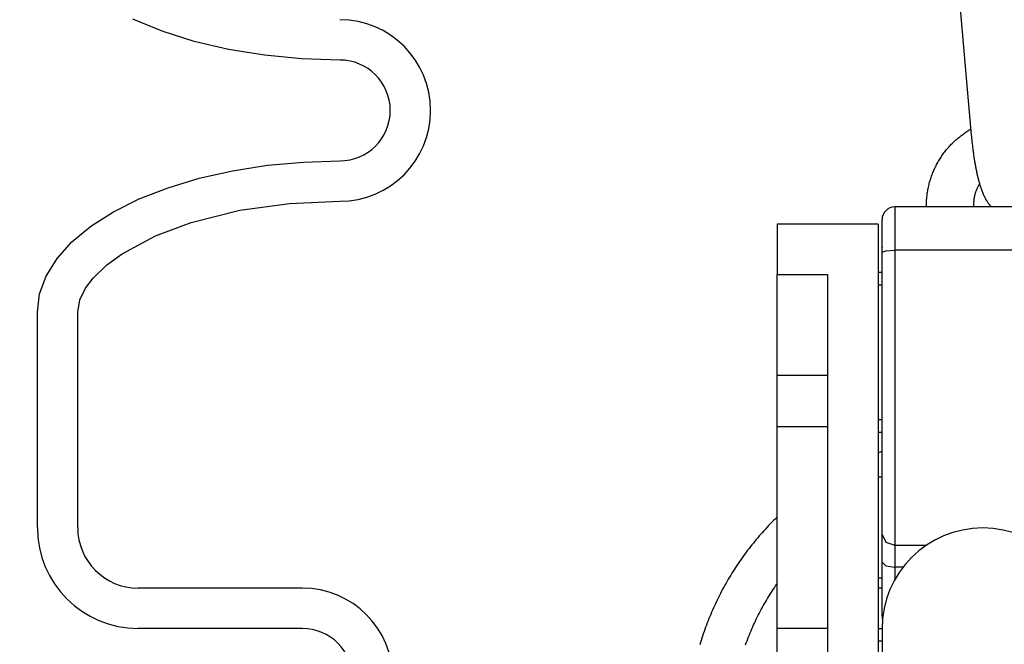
# Model space of a CAD drawing. Extents: x -169 to 2224, y 0 to 2796.
# Tile 362 of 530: x 1793.05 to 1795.49, y 974.7 to 976.25. Entities that reach past the tile are written whole.
import ezdxf

# ---------------------------------------------------------------- set-up
doc = ezdxf.new("R2010")
doc.units = 0
doc.header["$MEASUREMENT"] = 0
doc.header["$PDSIZE"] = 1
doc.layers.get('DEFPOINTS').update_dxf_attribs({"linetype": 'CONTINUOUS'})
doc.layers.add('DIM', color=3, linetype='CONTINUOUS')
doc.layers.add('SPILL-BUCKET', color=1, linetype='CONTINUOUS')
doc.styles.add('SIMPLEX', font='simplex')
doc.dimstyles.new('DIM64', dxfattribs={"dimscale": 64, "dimtxt": 0.09375, "dimasz": 0.09375, "dimexe": 0.0625, "dimexo": 0.0625, "dimgap": 0.046875, "dimtad": 1, "dimdec": 4, "dimzin": 3, "dimdsep": 46, "dimlunit": 4, "dimtxsty": 'SIMPLEX', "dimcen": 0, "dimclrd": 256, "dimclre": 256, "dimclrt": 256, "dimadec": 0, "dimazin": 0, "dimtfac": 1, "dimtdec": 4, "dimtmove": 0, "dimatfit": 3, "dimfxl": 1, "dimfrac": 2, "dimtolj": 1, "dimtzin": 0, "dimarcsym": 0})

# ---------------------------------------------------------------- blocks, each defined once
blk = doc.blocks.new('*D48')
at = {"layer": 'DEFPOINTS', "color": 0, "transparency": 16777216}
for p in [(2031.7725, 978.296), (1368.5472, 978.0147), (2031.7725, 700.5233)]:
    blk.add_point(p, dxfattribs=at)
at = {"layer": 'DIM', "lineweight": -2, "transparency": 16777216}
for p, q in [((2031.7725, 974.296), (2031.7725, 696.5233)), ((1368.5472, 974.0147), (1368.5472, 696.5233)), ((1374.5472, 700.5233), (2025.7725, 700.5233))]:
    blk.add_line(p, q, dxfattribs=at)
at = {"layer": 'DIM', "transparency": 16777216}
for points in [[(1374.5472, 701.5233), (1374.5472, 699.5233), (1368.5472, 700.5233)], [(2025.7725, 701.5233), (2025.7725, 699.5233), (2031.7725, 700.5233)]]:
    blk.add_solid(points, dxfattribs=at)
at = {"layer": 'DIM', "transparency": 16777216, "insert": (1700.1599, 708.0947), "char_height": 6, "attachment_point": 5, "style": 'SIMPLEX'}
blk.add_mtext('\\A1;55\'-3 1/4" (F.V. TANK SLAB)', dxfattribs=at)

msp = doc.modelspace()

# ---------------------------------------------------------------- linework, layer by layer
at = {"layer": 'SPILL-BUCKET', "color": 1}
for p, q in [((1795.37973, 976.32399), (1795.41125, 975.96406)), ((1795.39243, 975.96766), (1795.39499, 975.96943)), ((1795.39499, 975.96943), (1795.39757, 975.97116)), ((1795.39757, 975.97116), (1795.40017, 975.97285)), ((1795.40017, 975.97285), (1795.4028, 975.97451)), ((1795.4028, 975.97451), (1795.40545, 975.97613)), ((1795.40545, 975.97613), (1795.40813, 975.97771)), ((1795.40813, 975.97771), (1795.41082, 975.97925)), ((1795.36388, 975.94364), (1795.3661, 975.94583)), ((1795.3661, 975.94583), (1795.36835, 975.94798)), ((1795.36835, 975.94798), (1795.37063, 975.95011)), ((1795.37063, 975.95011), (1795.37294, 975.9522)), ((1795.37294, 975.9522), (1795.37528, 975.95425)), ((1795.37528, 975.95425), (1795.37764, 975.95627)), ((1795.37764, 975.95627), (1795.38004, 975.95826)), ((1795.38004, 975.95826), (1795.38247, 975.96021)), ((1795.38247, 975.96021), (1795.38492, 975.96213)), ((1795.38492, 975.96213), (1795.38739, 975.96401)), ((1795.38739, 975.96401), (1795.3899, 975.96585)), ((1795.3899, 975.96585), (1795.39243, 975.96766)), ((1795.41125, 975.96406), (1795.41139, 975.96258)), ((1795.41139, 975.96258), (1795.41152, 975.96109)), ((1795.41152, 975.96109), (1795.41178, 975.95827)), ((1795.41178, 975.95827), (1795.41205, 975.95546)), ((1795.41205, 975.95546), (1795.41232, 975.95265)), ((1795.41232, 975.95265), (1795.41261, 975.94985)), ((1795.41261, 975.94985), (1795.4129, 975.94705)), ((1795.4129, 975.94705), (1795.4132, 975.94426)), ((1795.34349, 975.92007), (1795.34538, 975.92256)), ((1795.34538, 975.92256), (1795.3473, 975.92502)), ((1795.3473, 975.92502), (1795.34925, 975.92745)), ((1795.34925, 975.92745), (1795.35124, 975.92985)), ((1795.35124, 975.92985), (1795.35327, 975.93222)), ((1795.35327, 975.93222), (1795.35533, 975.93457)), ((1795.35533, 975.93457), (1795.35741, 975.93688)), ((1795.35741, 975.93688), (1795.35954, 975.93917)), ((1795.35954, 975.93917), (1795.36169, 975.94142)), ((1795.36169, 975.94142), (1795.36388, 975.94364)), ((1795.4132, 975.94426), (1795.41351, 975.94148)), ((1795.41351, 975.94148), (1795.41382, 975.93871)), ((1795.41382, 975.93871), (1795.41415, 975.93594)), ((1795.41415, 975.93594), (1795.41448, 975.93319)), ((1795.41448, 975.93319), (1795.41482, 975.93044)), ((1795.41482, 975.93044), (1795.41516, 975.9277)), ((1795.41516, 975.9277), (1795.41552, 975.92497)), ((1795.41552, 975.92497), (1795.41588, 975.92226)), ((1795.41588, 975.92226), (1795.41625, 975.91955)), ((1795.32665, 975.89379), (1795.32817, 975.89653)), ((1795.32817, 975.89653), (1795.32972, 975.89924)), ((1795.32972, 975.89924), (1795.33131, 975.90193)), ((1795.33131, 975.90193), (1795.33294, 975.9046)), ((1795.33294, 975.9046), (1795.3346, 975.90724)), ((1795.3346, 975.90724), (1795.33631, 975.90985)), ((1795.33631, 975.90985), (1795.33805, 975.91245)), ((1795.33805, 975.91245), (1795.33983, 975.91502)), ((1795.33983, 975.91502), (1795.34164, 975.91756)), ((1795.34164, 975.91756), (1795.34349, 975.92007)), ((1795.41625, 975.91955), (1795.41663, 975.91686)), ((1795.41663, 975.91686), (1795.41701, 975.91418)), ((1795.41701, 975.91418), (1795.4174, 975.91151)), ((1795.4174, 975.91151), (1795.41781, 975.90886)), ((1795.41781, 975.90886), (1795.41821, 975.90622)), ((1795.41821, 975.90622), (1795.41863, 975.90359)), ((1795.41863, 975.90359), (1795.41905, 975.90098)), ((1795.41905, 975.90098), (1795.41948, 975.89838)), ((1795.41948, 975.89838), (1795.41992, 975.8958)), ((1795.31598, 975.8712), (1795.31717, 975.87408)), ((1795.31717, 975.87408), (1795.3184, 975.87696)), ((1795.3184, 975.87696), (1795.31968, 975.87981)), ((1795.31968, 975.87981), (1795.32099, 975.88265)), ((1795.32099, 975.88265), (1795.32235, 975.88547)), ((1795.32235, 975.88547), (1795.32374, 975.88826)), ((1795.32374, 975.88826), (1795.32518, 975.89104)), ((1795.32518, 975.89104), (1795.32665, 975.89379)), ((1795.41992, 975.8958), (1795.42036, 975.89323)), ((1795.42036, 975.89323), (1795.42082, 975.89068)), ((1795.42082, 975.89068), (1795.42128, 975.88814)), ((1795.42128, 975.88814), (1795.42175, 975.88562)), ((1795.42175, 975.88562), (1795.42222, 975.88311)), ((1795.42222, 975.88311), (1795.42271, 975.88063)), ((1795.42271, 975.88063), (1795.4232, 975.87815)), ((1795.4232, 975.87815), (1795.4237, 975.8757)), ((1795.4237, 975.8757), (1795.42421, 975.87326)), ((1795.42421, 975.87326), (1795.42473, 975.87084)), ((1795.30714, 975.8445), (1795.30795, 975.84752)), ((1795.30795, 975.84752), (1795.30881, 975.85052)), ((1795.30881, 975.85052), (1795.3097, 975.85352)), ((1795.3097, 975.85352), (1795.31064, 975.8565)), ((1795.31064, 975.8565), (1795.31163, 975.85947)), ((1795.31163, 975.85947), (1795.31265, 975.86242)), ((1795.31265, 975.86242), (1795.31372, 975.86536)), ((1795.31372, 975.86536), (1795.31483, 975.86829)), ((1795.31483, 975.86829), (1795.31598, 975.8712)), ((1795.42473, 975.87084), (1795.42526, 975.86843)), ((1795.42526, 975.86843), (1795.42579, 975.86605)), ((1795.42579, 975.86605), (1795.42634, 975.86367)), ((1795.42634, 975.86367), (1795.42689, 975.86132)), ((1795.42689, 975.86132), (1795.42746, 975.85897)), ((1795.42746, 975.85897), (1795.42803, 975.85665)), ((1795.42803, 975.85665), (1795.42862, 975.85433)), ((1795.42862, 975.85433), (1795.42922, 975.85203)), ((1795.42922, 975.85203), (1795.42983, 975.84974)), ((1795.42983, 975.84974), (1795.43046, 975.84747)), ((1795.43046, 975.84747), (1795.4311, 975.84519)), ((1795.30221, 975.81999), (1795.30267, 975.82308)), ((1795.30267, 975.82308), (1795.30318, 975.82616)), ((1795.30318, 975.82616), (1795.30373, 975.82924)), ((1795.30373, 975.82924), (1795.30432, 975.83231)), ((1795.30432, 975.83231), (1795.30496, 975.83537)), ((1795.30496, 975.83537), (1795.30564, 975.83842)), ((1795.30564, 975.83842), (1795.30637, 975.84147)), ((1795.30637, 975.84147), (1795.30714, 975.8445)), ((1795.42197, 975.82156), (1795.42261, 975.82354)), ((1795.42261, 975.82354), (1795.42329, 975.82551)), ((1795.42329, 975.82551), (1795.42402, 975.82746)), ((1795.42402, 975.82746), (1795.42478, 975.82939)), ((1795.42478, 975.82939), (1795.42558, 975.83131)), ((1795.42558, 975.83131), (1795.42643, 975.8332)), ((1795.42643, 975.8332), (1795.42731, 975.83508)), ((1795.42731, 975.83508), (1795.42823, 975.83694)), ((1795.42823, 975.83694), (1795.42919, 975.83878)), ((1795.42919, 975.83878), (1795.4302, 975.84059)), ((1795.4302, 975.84059), (1795.43169, 975.84314)), ((1795.4311, 975.84519), (1795.43175, 975.84294)), ((1795.43175, 975.84294), (1795.43243, 975.84068)), ((1795.43243, 975.84068), (1795.43312, 975.83844)), ((1795.43312, 975.83844), (1795.43384, 975.83618)), ((1795.43384, 975.83618), (1795.43457, 975.83395)), ((1795.43457, 975.83395), (1795.43534, 975.83168)), ((1795.43534, 975.83168), (1795.43612, 975.82944)), ((1795.43612, 975.82944), (1795.43695, 975.82714)), ((1795.43695, 975.82714), (1795.4378, 975.82488)), ((1795.4378, 975.82488), (1795.43872, 975.82255)), ((1795.30022, 975.79821), (1795.30037, 975.80133)), ((1795.30037, 975.80133), (1795.30056, 975.80445)), ((1795.30056, 975.80445), (1795.3008, 975.80757)), ((1795.3008, 975.80757), (1795.30109, 975.81068)), ((1795.30109, 975.81068), (1795.30142, 975.81378)), ((1795.30142, 975.81378), (1795.30179, 975.81689)), ((1795.30179, 975.81689), (1795.30221, 975.81999)), ((1795.41759, 975.79696), (1795.41772, 975.79905)), ((1795.41772, 975.79905), (1795.41789, 975.80113)), ((1795.41789, 975.80113), (1795.41811, 975.80321)), ((1795.41811, 975.80321), (1795.41837, 975.80529)), ((1795.41837, 975.80529), (1795.41867, 975.80736)), ((1795.41867, 975.80736), (1795.41901, 975.80942)), ((1795.41901, 975.80942), (1795.4194, 975.81147)), ((1795.4194, 975.81147), (1795.41983, 975.81351)), ((1795.41983, 975.81351), (1795.4203, 975.81554)), ((1795.4203, 975.81554), (1795.42081, 975.81756)), ((1795.42081, 975.81756), (1795.42137, 975.81957)), ((1795.42137, 975.81957), (1795.42197, 975.82156)), ((1795.43872, 975.82255), (1795.43966, 975.82024)), ((1795.43966, 975.82024), (1795.44067, 975.81786)), ((1795.44067, 975.81786), (1795.44172, 975.81551)), ((1795.44172, 975.81551), (1795.44269, 975.81342)), ((1795.44269, 975.81342), (1795.44369, 975.81135)), ((1795.44369, 975.81135), (1795.44464, 975.80948)), ((1795.44464, 975.80948), (1795.44562, 975.80763)), ((1795.44562, 975.80763), (1795.44655, 975.80595)), ((1795.44655, 975.80595), (1795.44751, 975.80428)), ((1795.44751, 975.80428), (1795.44842, 975.80275)), ((1795.44842, 975.80275), (1795.44937, 975.80123)), ((1795.44937, 975.80123), (1795.45028, 975.79981)), ((1795.45028, 975.79981), (1795.45123, 975.79841)), ((1795.45123, 975.79841), (1795.45215, 975.79709)), ((1795.30003, 975.78884), (1795.30005, 975.79196)), ((1795.30005, 975.79196), (1795.30011, 975.79509)), ((1795.30011, 975.79509), (1795.30022, 975.79821)), ((1795.41746, 975.79277), (1795.41751, 975.79487)), ((1795.41747, 975.79068), (1795.41746, 975.79277)), ((1795.41751, 975.78858), (1795.41747, 975.79068)), ((1795.41751, 975.79487), (1795.41759, 975.79696)), ((1795.41762, 975.78617), (1795.41751, 975.78858)), ((1795.45215, 975.79709), (1795.4531, 975.79577)), ((1795.4531, 975.79577), (1795.45404, 975.79453)), ((1795.45404, 975.79453), (1795.45502, 975.79329)), ((1795.45502, 975.79329), (1795.45598, 975.79211)), ((1795.45598, 975.79211), (1795.45698, 975.79093)), ((1795.45698, 975.79093), (1795.45797, 975.7898)), ((1795.45797, 975.7898), (1795.459, 975.78868)), ((1795.459, 975.78868), (1795.46003, 975.7876)), ((1795.46003, 975.7876), (1795.46109, 975.78653)), ((1795.46109, 975.78653), (1795.46146, 975.78616))]:
    msp.add_line(p, q, dxfattribs=at)
at = {"layer": 'SPILL-BUCKET', "color": 1, "linetype": 'Continuous'}
for p, q in [((1793.40613, 976.22164), (1793.33361, 976.25164)), ((1793.4856, 976.19642), (1793.40613, 976.22164)), ((1793.57077, 976.17639), (1793.4856, 976.19642)), ((1793.66028, 976.16184), (1793.57077, 976.17639)), ((1793.75273, 976.15303), (1793.66028, 976.16184)), ((1793.84667, 976.15007), (1793.75273, 976.15303)), ((1793.66731, 975.88935), (1793.75633, 975.89751)), ((1793.75633, 975.89751), (1793.84667, 975.90024)), ((1793.49837, 975.85732), (1793.5809, 975.87589)), ((1793.5809, 975.87589), (1793.66731, 975.88935)), ((1793.42091, 975.83391), (1793.49837, 975.85732)), ((1793.34967, 975.806), (1793.42091, 975.83391)), ((1793.28567, 975.774), (1793.34967, 975.806)), ((1793.72205, 975.795), (1793.84667, 975.80031)), ((1793.22985, 975.73838), (1793.28567, 975.774)), ((1793.47833, 975.74761), (1793.59919, 975.77797)), ((1793.59919, 975.77797), (1793.72205, 975.795)), ((1793.18303, 975.69965), (1793.22985, 975.73838)), ((1793.39031, 975.71487), (1793.47833, 975.74761)), ((1794.93028, 975.74374), (1794.93028, 975.61882)), ((1795.18011, 975.74374), (1794.93028, 975.74374)), ((1795.18011, 975.74374), (1795.18011, 974.31172)), ((1793.3076, 975.67054), (1793.39031, 975.71487)), ((1793.14589, 975.65838), (1793.18303, 975.69965)), ((1793.11896, 975.61518), (1793.14589, 975.65838)), ((1793.26941, 975.64281), (1793.3076, 975.67054)), ((1793.23543, 975.61012), (1793.26941, 975.64281)), ((1793.10265, 975.57067), (1793.11896, 975.61518)), ((1793.21624, 975.58476), (1793.23543, 975.61012)), ((1794.93028, 974.2803), (1794.93028, 975.61882)), ((1794.93028, 975.61882), (1795.0552, 975.61882)), ((1795.0552, 975.61882), (1795.0552, 974.2803)), ((1793.20242, 975.55641), (1793.21624, 975.58476)), ((1793.09718, 975.5255), (1793.10265, 975.57067)), ((1793.19711, 975.5255), (1793.20242, 975.55641)), ((1793.09718, 974.99219), (1793.09718, 975.5255)), ((1793.19711, 974.99219), (1793.19711, 975.5255)), ((1795.0552, 975.369), (1794.93028, 975.369)), ((1795.0552, 975.24166), (1794.93028, 975.24166)), ((1793.75359, 974.84229), (1793.34701, 974.84229)), ((1793.75359, 974.74236), (1793.34701, 974.74236)), ((1794.93028, 974.74284), (1795.0552, 974.74284)), ((1795.18011, 974.74242), (1795.19011, 974.74242)), ((1795.19011, 974.71119), (1795.18011, 974.71119))]:
    msp.add_line(p, q, dxfattribs=at)
at = {"layer": 'SPILL-BUCKET', "linetype": 'Continuous'}
for p, q in [((1795.22133, 975.78617), (1795.22133, 975.77829)), ((1795.65853, 975.78617), (1795.22133, 975.78617)), ((1795.22133, 975.77829), (1795.22133, 975.75566)), ((1795.30006, 975.78617), (1795.30003, 975.78884)), ((1795.1901, 975.74903), (1795.1901, 975.75494)), ((1795.22133, 975.75566), (1795.22133, 975.72112)), ((1795.1901, 975.73206), (1795.1901, 975.74903)), ((1795.1901, 975.70616), (1795.1901, 975.73206)), ((1795.1901, 975.67459), (1795.1901, 975.70616)), ((1795.22133, 975.72112), (1795.22133, 975.67904)), ((1795.1901, 975.54024), (1795.1901, 975.68651)), ((1795.1901, 975.68651), (1795.1901, 975.68603)), ((1795.1901, 975.67459), (1795.19925, 975.67774)), ((1795.19925, 975.67774), (1795.22133, 975.67904)), ((1795.65853, 975.67904), (1795.22133, 975.67904)), ((1795.22133, 975.67904), (1795.22133, 975.58566)), ((1795.1901, 975.57388), (1795.1901, 975.67459)), ((1795.1901, 975.62388), (1795.18011, 975.62388)), ((1795.1901, 975.59265), (1795.18011, 975.59265)), ((1795.22133, 975.58566), (1795.22133, 975.49208)), ((1795.1901, 975.47313), (1795.1901, 975.57388)), ((1795.1901, 975.53784), (1795.1901, 975.54024)), ((1795.1901, 975.53394), (1795.1901, 975.53784)), ((1795.1901, 975.52655), (1795.1901, 975.53394)), ((1795.1901, 975.51713), (1795.1901, 975.52655)), ((1795.22133, 975.49208), (1795.22133, 975.39975)), ((1795.1901, 975.37435), (1795.1901, 975.47313)), ((1795.22133, 975.39975), (1795.22133, 975.31011)), ((1795.1901, 975.27948), (1795.1901, 975.37435)), ((1795.1901, 975.32699), (1795.1901, 975.33428)), ((1795.1901, 975.321), (1795.1901, 975.32699)), ((1795.1901, 975.31482), (1795.1901, 975.321)), ((1795.1901, 975.31133), (1795.1901, 975.31482)), ((1795.1901, 975.20869), (1795.1901, 975.31133)), ((1795.22133, 975.31011), (1795.22133, 975.22457)), ((1795.1901, 975.1904), (1795.1901, 975.27948)), ((1795.18011, 975.25968), (1795.1901, 975.25968)), ((1795.18011, 975.22845), (1795.1901, 975.22845)), ((1795.22133, 975.22457), (1795.22133, 975.14447)), ((1795.1901, 975.19925), (1795.1901, 975.20869)), ((1795.1901, 975.18336), (1795.1901, 975.19925)), ((1795.1901, 975.10886), (1795.1901, 975.1904)), ((1795.18995, 975.18089), (1795.18005, 975.17722)), ((1795.19008, 975.18094), (1795.18995, 975.18089)), ((1795.1901, 975.16259), (1795.1901, 975.18336)), ((1795.1901, 975.13687), (1795.1901, 975.16259)), ((1795.22133, 975.14447), (1795.22133, 975.07105)), ((1795.19011, 975.11717), (1795.18011, 975.11717)), ((1795.1901, 975.08404), (1795.1901, 975.13687)), ((1795.1901, 975.03649), (1795.1901, 975.10886)), ((1795.1901, 975.02537), (1795.1901, 975.08404)), ((1795.22133, 975.07105), (1795.22133, 975.00545)), ((1794.93026, 975.01841), (1794.92926, 975.01743)), ((1795.1901, 974.9747), (1795.1901, 975.03649)), ((1794.90909, 974.99702), (1794.90516, 974.99284)), ((1794.91306, 975.00117), (1794.90909, 974.99702)), ((1794.91706, 975.00528), (1794.91306, 975.00117)), ((1794.9211, 975.00936), (1794.91706, 975.00528)), ((1794.92516, 975.01341), (1794.9211, 975.00936)), ((1794.92926, 975.01743), (1794.92516, 975.01341)), ((1795.22133, 975.00545), (1795.22133, 974.94872)), ((1794.88598, 974.9715), (1794.88225, 974.96715)), ((1794.88975, 974.97583), (1794.88598, 974.9715)), ((1794.89355, 974.98013), (1794.88975, 974.97583)), ((1794.89739, 974.9844), (1794.89355, 974.98013)), ((1794.90126, 974.98864), (1794.89739, 974.9844)), ((1794.90516, 974.99284), (1794.90126, 974.98864)), ((1795.1901, 974.9747), (1795.19925, 974.95633)), ((1795.1901, 974.94461), (1795.1901, 974.9747)), ((1794.8641, 974.94493), (1794.86057, 974.9404)), ((1794.86766, 974.94943), (1794.8641, 974.94493)), ((1794.87125, 974.9539), (1794.86766, 974.94943)), ((1794.87488, 974.95835), (1794.87125, 974.9539)), ((1794.87855, 974.96276), (1794.87488, 974.95835)), ((1794.88225, 974.96715), (1794.87855, 974.96276)), ((1795.1901, 974.90623), (1795.1901, 974.94461)), ((1795.19925, 974.95633), (1795.22133, 974.94872)), ((1795.22133, 974.94872), (1795.3005, 974.94872)), ((1795.22133, 974.94872), (1795.22133, 974.92465)), ((1794.84684, 974.92202), (1794.84349, 974.91736)), ((1794.85022, 974.92665), (1794.84684, 974.92202)), ((1794.85363, 974.93126), (1794.85022, 974.92665)), ((1794.85708, 974.93585), (1794.85363, 974.93126)), ((1794.86057, 974.9404), (1794.85708, 974.93585)), ((1795.22133, 974.92465), (1795.22133, 974.89394)), ((1794.83049, 974.89845), (1794.82733, 974.89366)), ((1794.83368, 974.90321), (1794.83049, 974.89845)), ((1794.83691, 974.90795), (1794.83368, 974.90321)), ((1794.84018, 974.91267), (1794.83691, 974.90795)), ((1794.84349, 974.91736), (1794.84018, 974.91267)), ((1795.1901, 974.86211), (1795.1901, 974.90623)), ((1795.1901, 974.90623), (1795.19925, 974.89754)), ((1795.19925, 974.89754), (1795.22133, 974.89394)), ((1794.81508, 974.87426), (1794.81211, 974.86935)), ((1794.81808, 974.87914), (1794.81508, 974.87426)), ((1794.82113, 974.88401), (1794.81808, 974.87914)), ((1794.82421, 974.88884), (1794.82113, 974.88401)), ((1794.82733, 974.89366), (1794.82421, 974.88884)), ((1795.22133, 974.89394), (1795.22133, 974.87786)), ((1795.24206, 974.89394), (1795.22133, 974.89394)), ((1795.22133, 974.87786), (1795.22133, 974.86237)), ((1794.80063, 974.84948), (1794.79786, 974.84446)), ((1794.80344, 974.85448), (1794.80063, 974.84948)), ((1794.80629, 974.85946), (1794.80344, 974.85448)), ((1794.80918, 974.86441), (1794.80629, 974.85946)), ((1794.81211, 974.86935), (1794.80918, 974.86441)), ((1794.92344, 974.84328), (1794.92643, 974.84765)), ((1794.92643, 974.84765), (1794.92946, 974.852)), ((1794.92946, 974.852), (1794.93026, 974.85313)), ((1795.18011, 974.86734), (1795.19011, 974.86734)), ((1795.1901, 974.84015), (1795.1901, 974.86784)), ((1795.1901, 974.82503), (1795.1901, 974.86211)), ((1794.78717, 974.82415), (1794.7846, 974.81903)), ((1794.78978, 974.82926), (1794.78717, 974.82415)), ((1794.79244, 974.83435), (1794.78978, 974.82926)), ((1794.79513, 974.83941), (1794.79244, 974.83435)), ((1794.79786, 974.84446), (1794.79513, 974.83941)), ((1794.90905, 974.82105), (1794.91185, 974.82554)), ((1794.91185, 974.82554), (1794.91469, 974.83002)), ((1794.91469, 974.83002), (1794.91757, 974.83446)), ((1794.91757, 974.83446), (1794.92049, 974.83888)), ((1794.92049, 974.83888), (1794.92344, 974.84328)), ((1795.18476, 974.84229), (1795.17977, 974.84229)), ((1795.18976, 974.84229), (1795.18476, 974.84229)), ((1795.1901, 974.8369), (1795.1901, 974.84015)), ((1795.1901, 974.79701), (1795.1901, 974.82503)), ((1794.77472, 974.79832), (1794.77235, 974.7931)), ((1794.77713, 974.80353), (1794.77472, 974.79832)), ((1794.77958, 974.80871), (1794.77713, 974.80353)), ((1794.78207, 974.81388), (1794.77958, 974.80871)), ((1794.7846, 974.81903), (1794.78207, 974.81388)), ((1794.89306, 974.7936), (1794.89563, 974.79823)), ((1794.89563, 974.79823), (1794.89823, 974.80284)), ((1794.89823, 974.80284), (1794.90088, 974.80743)), ((1794.90088, 974.80743), (1794.90357, 974.81199)), ((1794.90357, 974.81199), (1794.90629, 974.81653)), ((1794.90629, 974.81653), (1794.90905, 974.82105)), ((1794.76549, 974.77732), (1794.76329, 974.77202)), ((1794.76774, 974.7826), (1794.76549, 974.77732)), ((1794.77002, 974.78786), (1794.76774, 974.7826)), ((1794.77235, 974.7931), (1794.77002, 974.78786)), ((1794.88082, 974.77013), (1794.88319, 974.77487)), ((1794.88319, 974.77487), (1794.8856, 974.77958)), ((1794.8856, 974.77958), (1794.88804, 974.78428)), ((1794.88804, 974.78428), (1794.89053, 974.78895)), ((1794.89053, 974.78895), (1794.89306, 974.7936)), ((1795.1901, 974.77957), (1795.1901, 974.79701)), ((1795.1901, 974.77365), (1795.1901, 974.77957)), ((1794.75489, 974.75067), (1794.7529, 974.7453)), ((1794.75693, 974.75603), (1794.75489, 974.75067)), ((1794.75901, 974.76138), (1794.75693, 974.75603)), ((1794.76113, 974.76671), (1794.75901, 974.76138)), ((1794.76329, 974.77202), (1794.76113, 974.76671)), ((1794.86959, 974.74616), (1794.87175, 974.75099)), ((1794.87175, 974.75099), (1794.87396, 974.75581)), ((1794.87396, 974.75581), (1794.8762, 974.7606)), ((1794.8762, 974.7606), (1794.87849, 974.76537)), ((1794.87849, 974.76537), (1794.88082, 974.77013)), ((1794.74717, 974.72907), (1794.74535, 974.72363)), ((1794.74904, 974.73449), (1794.74717, 974.72907)), ((1794.75095, 974.7399), (1794.74904, 974.73449)), ((1794.7529, 974.7453), (1794.75095, 974.7399)), ((1794.85939, 974.72174), (1794.86135, 974.72665)), ((1794.86135, 974.72665), (1794.86334, 974.73156)), ((1794.86334, 974.73156), (1794.86538, 974.73644)), ((1794.86538, 974.73644), (1794.86747, 974.74131)), ((1794.86747, 974.74131), (1794.86959, 974.74616)), ((1794.74014, 974.70724), (1794.73849, 974.70174)), ((1794.74184, 974.71271), (1794.74014, 974.70724)), ((1794.74357, 974.71818), (1794.74184, 974.71271)), ((1794.74535, 974.72363), (1794.74357, 974.71818)), ((1794.85198, 974.7019), (1794.85377, 974.70688)), ((1794.85377, 974.70688), (1794.8556, 974.71185)), ((1794.8556, 974.71185), (1794.85747, 974.7168)), ((1794.85747, 974.7168), (1794.85939, 974.72174))]:
    msp.add_line(p, q, dxfattribs=at)
at = {"layer": 'SPILL-BUCKET', "color": 7, "linetype": 'Continuous'}
msp.add_line((1795.1901, 974.74142), (1795.1901, 973.69439), dxfattribs=at)
at = {"layer": 'SPILL-BUCKET', "color": 1, "linetype": 'Continuous'}
for centre, radius, start, end in [((1793.84667, 976.02516), 0.22485, 270, 90), ((1793.84667, 976.02516), 0.12491, 270, 90), ((1793.34701, 974.99219), 0.24983, 180, 270), ((1793.34701, 974.99219), 0.1499, 180, 270), ((1793.75359, 974.61744), 0.22485, 0, 90), ((1793.75359, 974.61744), 0.12491, 0, 90)]:
    msp.add_arc(centre, radius, start, end, dxfattribs=at)
at = {"layer": 'SPILL-BUCKET', "linetype": 'Continuous'}
for centre, start, end in [((1795.22133, 975.75494), 90, 180), ((1795.22133, 974.77365), 180, 195.54328)]:
    msp.add_arc(centre, 0.03123, start, end, dxfattribs=at)
at = {"layer": 'SPILL-BUCKET', "color": 7, "linetype": 'Continuous'}
msp.add_arc((1795.43993, 974.74142), 0.24983, 0, 180, dxfattribs=at)

# ---------------------------------------------------------------- dimensions: what is measured, and where the dimension line sits
at = {"layer": 'DIM'}
dim = msp.add_linear_dim(base=(2031.77254, 700.52328), p1=(1368.54722, 978.01471), p2=(2031.77254, 978.29596), angle=0, text='<> (F.V. TANK SLAB)', dimstyle='DIM64', dxfattribs=at)
dim.commit()
dim.dimension.update_dxf_attribs({"geometry": '*D48', "text_midpoint": (1700.15988, 708.09471)})

doc.saveas('drawing.dxf')
